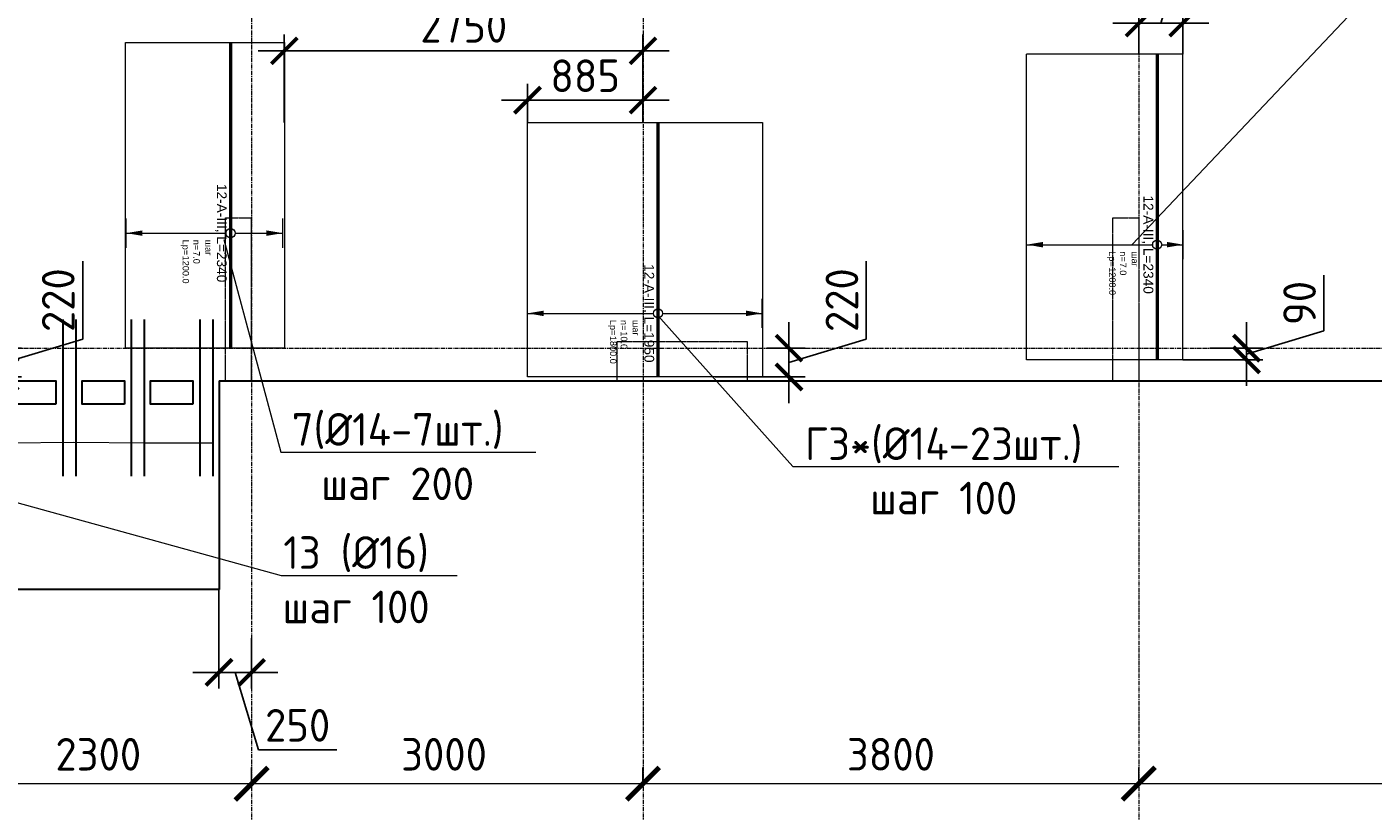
# Model space of a CAD drawing. Header units: millimetres. Extents: x -5898314 to 1055204, y -720802 to 1562611.
# Tile 329 of 362: x 138061 to 148379, y -48552 to -42542. Entities that reach past the tile are written whole.
import ezdxf
from ezdxf import colors
from ezdxf.entities.mleader import LeaderData, LeaderLine
from ezdxf.enums import TextEntityAlignment as Align
from ezdxf.math import Vec2, Vec3

# ---------------------------------------------------------------- set-up
doc = ezdxf.new("R2010")
doc.units = ezdxf.units.MM
doc.set_wipeout_variables(frame=1)
for name, pattern in [('01 Штриховая _4 мм_', [6, 3.5, -2.5]), ('______5', [1100, 800, -100, 100, -100]), ('DASHED', [7, 5, -2, 0]), ('GOST2.303 4', [7, 5, -2, 0]), ('осевая', [50.8, 31.75, -6.35, 6.35, -6.35])]:
    doc.linetypes.add(name, pattern=pattern)
for name, color, linetype, lineweight in [('907Сл Осевые', 1, 'Continuous', 0), ('RAZMER', 100, 'Continuous', 15), ('АрмСтер', 2, 'Continuous', 50), ('контур распр. стерхней', 2, 'GOST2.303 4', 20), ('Оси', 40, '______5', 18), ('Перекрытие ж_бетон', 1, 'Continuous', 30), ('подоснова', 151, 'Continuous', 5), ('РАЗМЕРЫ', 1, 'Continuous', 9)]:
    doc.layers.add(name, color=color, linetype=linetype, lineweight=lineweight)
doc.layers.add('АрмСтер_атрибуты', color=2, linetype='Continuous', lineweight=0, plot=False)
doc.layers.add('Колонна_ бетон', color=7, linetype='Continuous', lineweight=50, true_color=0xb4b496)
doc.styles.add('GOST-2.304_Type-B', font='GOST_Common.ttf')
doc.styles.get("Standard").update_dxf_attribs({"font": 'arial.ttf'})
doc.styles.add('Аннотативный', font='arial.ttf')
doc.dimstyles.new('СПДС', dxfattribs={"dimscale": 100, "dimtxt": 2.5, "dimasz": 2, "dimexe": 1.25, "dimexo": 0, "dimtad": 1, "dimdec": 0, "dimrnd": 5, "dimtxsty": 'GOST-2.304_Type-B', "dimblk": 'ARCHTICK', "dimcen": 2.5, "dimdle": 2, "dimclrd": 1, "dimclre": 1, "dimclrt": 1, "dimadec": 0, "dimazin": 2, "dimtfac": 0.75, "dimtdec": 0, "dimtmove": 1, "dimatfit": 3, "dimfxl": 1, "dimtfillclr": 256, "dimtolj": 1, "dimarcsym": 1})

# ---------------------------------------------------------------- blocks, each defined once
blk = doc.blocks.new('подложка стн 1-го этажа')
at = {"layer": 'Колонна_ бетон', "color": 252, "linetype": 'DASHED', "lineweight": 0, "ltscale": 0.5, "true_color": 0x939598, "transparency": 33554687}
for p, q in [((41644, 9462, -200), (41644, 10712, -200)), ((41644, 10712, -200), (41844, 10712, -200)), ((41644, 9462, -200), (41644, 10712, -200)), ((41644, 10712, -200), (41844, 10712, -200)), ((41844, 9462, -200), (41844, 10712, -200)), ((41844, 9462, -200), (41844, 10712, -200)), ((45644, 9762, -200), (44644, 9762, -200)), ((44644, 9762, -200), (44644, 9462, -200)), ((45644, 9762, -200), (44644, 9762, -200)), ((44644, 9762, -200), (44644, 9462, -200)), ((45644, 9462, -200), (45644, 9762, -200)), ((45644, 9462, -200), (45644, 9762, -200)), ((41644, 9462, -200), (41844, 9462, -200)), ((41644, 9462, -200), (41844, 9462, -200)), ((45644, 9462, -200), (44644, 9462, -200)), ((45644, 9462, -200), (44644, 9462, -200))]:
    blk.add_line(p, q, dxfattribs=at)
at = {"layer": 'Колонна_ бетон', "color": 252, "linetype": 'DASHED', "lineweight": 0, "ltscale": 0.5, "true_color": 0x939598, "transparency": 33554687, "elevation": -560}
blk.add_lwpolyline([(48444, 10712), (48644, 10712), (48644, 9462), (48444, 9462)], close=True, dxfattribs=at)
blk.add_lwpolyline([(48444, 10712), (48644, 10712), (48644, 9462), (48444, 9462)], close=True, dxfattribs=at)
blk = doc.blocks.new('_ArchTick')
at = {"color": 0, "linetype": 'ByBlock', "const_width": 0.15}
blk.add_lwpolyline([(-0.5, -0.5), (0.5, 0.5)], dxfattribs=at)
blk = doc.blocks.new('*D719')
at = {"layer": 'DEFPOINTS', "color": 0, "lineweight": 0, "transparency": 16777216}
for p in [(139533, -46854), (139783, -47226), (139783, -47489)]:
    blk.add_point(p, dxfattribs=at)
at = {"layer": 'РАЗМЕРЫ', "color": 1, "lineweight": -2, "transparency": 16777216}
for p, q in [((139533, -46854), (139533, -47614)), ((139783, -47226), (139783, -47614)), ((139333, -47489), (139983, -47489)), ((139658, -47489), (139836, -48082)), ((139836, -48082), (140436, -48082))]:
    blk.add_line(p, q, dxfattribs=at)
at = {"layer": 'РАЗМЕРЫ', "color": 1, "lineweight": -2, "transparency": 16777216, "xscale": 200, "yscale": 200, "zscale": 200, "rotation": 180}
blk.add_blockref('_ArchTick', (139533, -47489), dxfattribs=at)
at = {"layer": 'РАЗМЕРЫ', "color": 1, "lineweight": -2, "transparency": 16777216, "xscale": 200, "yscale": 200, "zscale": 200}
blk.add_blockref('_ArchTick', (139783, -47489), dxfattribs=at)
at = {"layer": 'РАЗМЕРЫ', "color": 1, "lineweight": 0, "transparency": 16777216, "insert": (140136, -47895), "char_height": 250, "attachment_point": 5, "style": 'GOST-2.304_Type-B'}
blk.add_mtext('\\A1;250', dxfattribs=at)
blk = doc.blocks.new('*D1456')
at = {"color": 1, "lineweight": -2, "transparency": 16777216}
for p, q in [((-54205, -346039), (-54205, -345914)), ((-51905, -346039), (-51905, -345914)), ((-54405, -346039), (-51705, -346039))]:
    blk.add_line(p, q, dxfattribs=at)
at = {"layer": 'DEFPOINTS', "color": 0, "lineweight": 0, "transparency": 16777216}
for p in [(-54205, -346039), (-51905, -346039), (-51905, -346039)]:
    blk.add_point(p, dxfattribs=at)
at = {"color": 1, "lineweight": -2, "transparency": 16777216, "xscale": 250, "yscale": 250, "zscale": 250, "rotation": 180}
blk.add_blockref('_ArchTick', (-54205, -346039), dxfattribs=at)
at = {"color": 1, "lineweight": -2, "transparency": 16777216, "xscale": 250, "yscale": 250, "zscale": 250}
blk.add_blockref('_ArchTick', (-51905, -346039), dxfattribs=at)
at = {"color": 1, "lineweight": 0, "transparency": 16777216, "insert": (-53080, -345814), "char_height": 250, "width": 83333.33, "attachment_point": 5, "style": 'GOST-2.304_Type-B'}
blk.add_mtext('\\A1;2300', dxfattribs=at)
blk = doc.blocks.new('*D1457')
at = {"color": 1, "lineweight": -2, "transparency": 16777216}
for p, q in [((-51905, -346039), (-51905, -345914)), ((-48905, -346039), (-48905, -345914)), ((-52105, -346039), (-48705, -346039))]:
    blk.add_line(p, q, dxfattribs=at)
at = {"layer": 'DEFPOINTS', "color": 0, "lineweight": 0, "transparency": 16777216}
for p in [(-51905, -346039), (-48905, -346039), (-48905, -346039)]:
    blk.add_point(p, dxfattribs=at)
at = {"color": 1, "lineweight": -2, "transparency": 16777216, "xscale": 250, "yscale": 250, "zscale": 250, "rotation": 180}
blk.add_blockref('_ArchTick', (-51905, -346039), dxfattribs=at)
at = {"color": 1, "lineweight": -2, "transparency": 16777216, "xscale": 250, "yscale": 250, "zscale": 250}
blk.add_blockref('_ArchTick', (-48905, -346039), dxfattribs=at)
at = {"color": 1, "lineweight": 0, "transparency": 16777216, "insert": (-50430, -345814), "char_height": 250, "width": 83333.33, "attachment_point": 5, "style": 'GOST-2.304_Type-B'}
blk.add_mtext('\\A1;3000', dxfattribs=at)
blk = doc.blocks.new('*D1458')
at = {"color": 1, "lineweight": -2, "transparency": 16777216}
for p, q in [((-48904.71808, -346038.91005), (-48904.71808, -345913.91005)), ((-45104.71808, -346038.91005), (-45104.71808, -345913.91005)), ((-49104.71808, -346038.91005), (-44904.71808, -346038.91005))]:
    blk.add_line(p, q, dxfattribs=at)
at = {"layer": 'DEFPOINTS', "color": 0, "lineweight": 0, "transparency": 16777216}
for p in [(-48904.71808, -346038.91005), (-45104.71808, -346038.91005), (-45104.71808, -346038.91005)]:
    blk.add_point(p, dxfattribs=at)
at = {"color": 1, "lineweight": -2, "transparency": 16777216, "xscale": 250, "yscale": 250, "zscale": 250, "rotation": 180}
blk.add_blockref('_ArchTick', (-48904.71808, -346038.91005), dxfattribs=at)
at = {"color": 1, "lineweight": -2, "transparency": 16777216, "xscale": 250, "yscale": 250, "zscale": 250}
blk.add_blockref('_ArchTick', (-45104.71808, -346038.91005), dxfattribs=at)
at = {"color": 1, "lineweight": 0, "transparency": 16777216, "insert": (-47004.71808, -345813.91005), "char_height": 250, "width": 83333.3333333, "attachment_point": 5, "style": 'GOST-2.304_Type-B'}
blk.add_mtext('\\A1;3800', dxfattribs=at)
blk = doc.blocks.new('*D1459')
at = {"color": 1, "lineweight": -2, "transparency": 16777216}
for p, q in [((-45105, -346039), (-45105, -345914)), ((-38905, -346039), (-38905, -345914)), ((-45305, -346039), (-38705, -346039))]:
    blk.add_line(p, q, dxfattribs=at)
at = {"layer": 'DEFPOINTS', "color": 0, "lineweight": 0, "transparency": 16777216}
for p in [(-45105, -346039), (-38905, -346039), (-38905, -346039)]:
    blk.add_point(p, dxfattribs=at)
at = {"color": 1, "lineweight": -2, "transparency": 16777216, "xscale": 250, "yscale": 250, "zscale": 250, "rotation": 180}
blk.add_blockref('_ArchTick', (-45105, -346039), dxfattribs=at)
at = {"color": 1, "lineweight": -2, "transparency": 16777216, "xscale": 250, "yscale": 250, "zscale": 250}
blk.add_blockref('_ArchTick', (-38905, -346039), dxfattribs=at)
at = {"color": 1, "lineweight": 0, "transparency": 16777216, "insert": (-42030, -345814), "char_height": 250, "width": 83333.33, "attachment_point": 5, "style": 'GOST-2.304_Type-B'}
blk.add_mtext('\\A1;6200', dxfattribs=at)
blk = doc.blocks.new('_None')
blk = doc.blocks.new('*U1014')
at = {"layer": 'РАЗМЕРЫ'}
for p, q in [((112, 800), (-112, 800)), ((112, -1000), (-112, -1000))]:
    blk.add_line(p, q, dxfattribs=at)
at = {"layer": 'РАЗМЕРЫ', "ltscale": 15}
blk.add_line((0, -1000), (0, 800), dxfattribs=at)
at = {"layer": 'РАЗМЕРЫ'}
for points in [[(0, 800), (21, 675), (-21, 675)], [(0, -1000), (21, -875), (-21, -875)]]:
    blk.add_solid(points, dxfattribs=at)
at = {"layer": 'АрмСтер_атрибуты', "color": 215, "ltscale": 15, "style": 'Аннотативный'}
for s, p in [('шаг', (51, -194)), ('n=', (51, -285)), ('Lр=', (50, -368))]:
    blk.add_text(s, height=50, dxfattribs=at).set_placement(p)
at = {"layer": 'АрмСтер_атрибуты', "style": 'Аннотативный', "flags": 8}
blk.add_attdef('ПОЗ', (110, 30), '', height=75, dxfattribs=at)
at = {"layer": 'АрмСтер_атрибуты', "color": 215, "style": 'Аннотативный'}
for tag, p, flags in [('ШАГ', (191, -194), 10), ('КОЛ', (138, -285), 8), ('ШИРИНА', (173, -368), 8)]:
    blk.add_attdef(tag, p, '', height=50, dxfattribs=dict(at, flags=flags))
at = {"layer": 'АрмСтер_атрибуты', "flags": 9}
for tag, p in [('МАССА', (-1034, -410)), ('ОБОЗНАЧЕНИЕ', (-1034, -524))]:
    blk.add_attdef(tag, p, '', height=75, dxfattribs=at)
at = {"linetype": 'Continuous', "lineweight": 0}
blk.add_wipeout([(35, 0), (28, 21), (11, 33), (-11, 33), (-28, 21), (-35, 0), (-28, -21), (-11, -33), (11, -33), (28, -21)], dxfattribs=at)
at = {"color": 0, "linetype": 'ByBlock', "lineweight": -2, "ltscale": 100}
blk.add_line((-1463, 0), (487, 0), dxfattribs=at)
at = {"layer": 'РАЗМЕРЫ'}
blk.add_circle((0, 0), 35, dxfattribs=at)
at = {"layer": 'АрмСтер_атрибуты', "style": 'Аннотативный', "flags": 8}
blk.add_attdef('НАИМЕНОВАНИЕ', text='', height=75, dxfattribs=at).set_placement((0, -29), align=Align.TOP_CENTER)
blk = doc.blocks.new('*U1035')
at = {"layer": 'РАЗМЕРЫ'}
for p, q in [((112, 200), (-112, 200)), ((112, -1000), (-112, -1000))]:
    blk.add_line(p, q, dxfattribs=at)
at = {"layer": 'РАЗМЕРЫ', "ltscale": 15}
blk.add_line((0, -1000), (0, 200), dxfattribs=at)
at = {"layer": 'РАЗМЕРЫ'}
for points in [[(0, 200), (21, 75), (-21, 75)], [(0, -1000), (21, -875), (-21, -875)]]:
    blk.add_solid(points, dxfattribs=at)
at = {"layer": 'АрмСтер_атрибуты', "color": 215, "ltscale": 15, "style": 'Аннотативный'}
for s, p in [('шаг', (51, -194)), ('n=', (51, -285)), ('Lр=', (50, -368))]:
    blk.add_text(s, height=50, dxfattribs=at).set_placement(p)
at = {"layer": 'АрмСтер_атрибуты', "style": 'Аннотативный', "flags": 8}
blk.add_attdef('ПОЗ', (110, 30), '', height=75, dxfattribs=at)
at = {"layer": 'АрмСтер_атрибуты', "color": 215, "style": 'Аннотативный'}
for tag, p, flags in [('ШАГ', (191, -194), 10), ('КОЛ', (138, -285), 8), ('ШИРИНА', (173, -368), 8)]:
    blk.add_attdef(tag, p, '', height=50, dxfattribs=dict(at, flags=flags))
at = {"layer": 'АрмСтер_атрибуты', "flags": 9}
for tag, p in [('МАССА', (-1034, -410)), ('ОБОЗНАЧЕНИЕ', (-1034, -524))]:
    blk.add_attdef(tag, p, '', height=75, dxfattribs=at)
at = {"linetype": 'Continuous', "lineweight": 0}
blk.add_wipeout([(35, 0), (28, 21), (11, 33), (-11, 33), (-28, 21), (-35, 0), (-28, -21), (-11, -33), (11, -33), (28, -21)], dxfattribs=at)
at = {"color": 0, "linetype": 'ByBlock', "lineweight": -2, "ltscale": 100}
blk.add_line((-1463, 0), (877, 0), dxfattribs=at)
at = {"layer": 'РАЗМЕРЫ'}
blk.add_circle((0, 0), 35, dxfattribs=at)
at = {"layer": 'АрмСтер_атрибуты', "style": 'Аннотативный', "flags": 8}
blk.add_attdef('НАИМЕНОВАНИЕ', text='', height=75, dxfattribs=at).set_placement((0, -29), align=Align.TOP_CENTER)
blk = doc.blocks.new('*U1050')
at = {"layer": 'РАЗМЕРЫ'}
for p, q in [((112, 400), (-112, 400)), ((112, -800), (-112, -800))]:
    blk.add_line(p, q, dxfattribs=at)
at = {"layer": 'РАЗМЕРЫ', "ltscale": 15}
blk.add_line((0, -800), (0, 400), dxfattribs=at)
at = {"layer": 'РАЗМЕРЫ'}
for points in [[(0, 400), (21, 275), (-21, 275)], [(0, -800), (21, -675), (-21, -675)]]:
    blk.add_solid(points, dxfattribs=at)
at = {"layer": 'АрмСтер_атрибуты', "color": 215, "ltscale": 15, "style": 'Аннотативный'}
for s, p in [('шаг', (51, -194)), ('n=', (51, -285)), ('Lр=', (50, -368))]:
    blk.add_text(s, height=50, dxfattribs=at).set_placement(p)
at = {"layer": 'АрмСтер_атрибуты', "style": 'Аннотативный', "flags": 8}
blk.add_attdef('ПОЗ', (110, 30), '', height=75, dxfattribs=at)
at = {"layer": 'АрмСтер_атрибуты', "color": 215, "style": 'Аннотативный'}
for tag, p, flags in [('ШАГ', (191, -194), 10), ('КОЛ', (138, -285), 8), ('ШИРИНА', (173, -368), 8)]:
    blk.add_attdef(tag, p, '', height=50, dxfattribs=dict(at, flags=flags))
at = {"layer": 'АрмСтер_атрибуты', "flags": 9}
for tag, p in [('МАССА', (-1034, -410)), ('ОБОЗНАЧЕНИЕ', (-1034, -524))]:
    blk.add_attdef(tag, p, '', height=75, dxfattribs=at)
at = {"linetype": 'Continuous', "lineweight": 0}
blk.add_wipeout([(35, 0), (28, 21), (11, 33), (-11, 33), (-28, 21), (-35, 0), (-28, -21), (-11, -33), (11, -33), (28, -21)], dxfattribs=at)
at = {"color": 0, "linetype": 'ByBlock', "lineweight": -2, "ltscale": 100}
blk.add_line((-1463, 0), (877, 0), dxfattribs=at)
at = {"layer": 'РАЗМЕРЫ'}
blk.add_circle((0, 0), 35, dxfattribs=at)
at = {"layer": 'АрмСтер_атрибуты', "style": 'Аннотативный', "flags": 8}
blk.add_attdef('НАИМЕНОВАНИЕ', text='', height=75, dxfattribs=at).set_placement((0, -29), align=Align.TOP_CENTER)
blk = doc.blocks.new('*D1068')
at = {"layer": '907Сл Осевые', "color": 1, "lineweight": -2, "transparency": 16777216}
for p, q in [((138489, -44936), (138489, -44336)), ((137895, -44804), (137895, -45424)), ((137895, -45114), (138489, -44936)), ((137748, -45004), (138020, -45004)), ((137748, -45224), (138020, -45224))]:
    blk.add_line(p, q, dxfattribs=at)
at = {"layer": 'DEFPOINTS', "color": 0, "lineweight": 0, "transparency": 16777216}
for p in [(137748, -45004), (137748, -45224), (137895, -45224)]:
    blk.add_point(p, dxfattribs=at)
at = {"layer": '907Сл Осевые', "color": 1, "lineweight": -2, "transparency": 16777216, "xscale": 200, "yscale": 200, "zscale": 200}
for p, rotation in [((137895, -45004), 90), ((137895, -45224), 270)]:
    blk.add_blockref('_ArchTick', p, dxfattribs=dict(at, rotation=rotation))
at = {"layer": '907Сл Осевые', "color": 1, "lineweight": 0, "transparency": 16777216, "insert": (138301, -44636), "char_height": 250, "attachment_point": 5, "rotation": 90, "style": 'GOST-2.304_Type-B'}
blk.add_mtext('\\A1;220', dxfattribs=at)
blk = doc.blocks.new('*D1124')
at = {"layer": '907Сл Осевые', "color": 1, "lineweight": -2, "transparency": 16777216}
for p, q in [((141898, -43275), (141898, -42978)), ((142783, -43275), (142783, -42978)), ((142983, -43103), (141698, -43103))]:
    blk.add_line(p, q, dxfattribs=at)
at = {"layer": 'DEFPOINTS', "color": 0, "lineweight": 0, "transparency": 16777216}
for p in [(141898, -43103), (141898, -43275), (142783, -43275)]:
    blk.add_point(p, dxfattribs=at)
at = {"layer": '907Сл Осевые', "color": 1, "lineweight": -2, "transparency": 16777216, "xscale": 200, "yscale": 200, "zscale": 200, "rotation": 180}
blk.add_blockref('_ArchTick', (141898, -43103), dxfattribs=at)
at = {"layer": '907Сл Осевые', "color": 1, "lineweight": -2, "transparency": 16777216, "xscale": 200, "yscale": 200, "zscale": 200}
blk.add_blockref('_ArchTick', (142783, -43103), dxfattribs=at)
at = {"layer": '907Сл Осевые', "color": 1, "lineweight": 0, "transparency": 16777216, "insert": (142340, -42916), "char_height": 250, "attachment_point": 5, "style": 'GOST-2.304_Type-B'}
blk.add_mtext('\\A1;885', dxfattribs=at)
blk = doc.blocks.new('*D1125')
at = {"layer": '907Сл Осевые', "color": 1, "lineweight": -2, "transparency": 16777216}
for p, q in [((140034, -43275), (140034, -42600)), ((142783, -43275), (142783, -42600)), ((142983, -42725), (139834, -42725))]:
    blk.add_line(p, q, dxfattribs=at)
at = {"layer": 'DEFPOINTS', "color": 0, "lineweight": 0, "transparency": 16777216}
for p in [(140034, -42725), (140034, -43275, 360), (142783, -43275)]:
    blk.add_point(p, dxfattribs=at)
at = {"layer": '907Сл Осевые', "color": 1, "lineweight": -2, "transparency": 16777216, "xscale": 200, "yscale": 200, "zscale": 200, "rotation": 180}
blk.add_blockref('_ArchTick', (140034, -42725), dxfattribs=at)
at = {"layer": '907Сл Осевые', "color": 1, "lineweight": -2, "transparency": 16777216, "xscale": 200, "yscale": 200, "zscale": 200}
blk.add_blockref('_ArchTick', (142783, -42725), dxfattribs=at)
at = {"layer": '907Сл Осевые', "color": 1, "lineweight": 0, "transparency": 16777216, "insert": (141409, -42537), "char_height": 250, "attachment_point": 5, "style": 'GOST-2.304_Type-B'}
blk.add_mtext('\\A1;2750', dxfattribs=at)
blk = doc.blocks.new('*D1126')
at = {"layer": '907Сл Осевые', "color": 1, "lineweight": -2, "transparency": 16777216}
for p, q in [((144495, -44936), (144495, -44336)), ((143902, -44804), (143902, -45425)), ((143902, -45115), (144495, -44936)), ((143732, -45004), (144027, -45004)), ((143337, -45225), (144027, -45225))]:
    blk.add_line(p, q, dxfattribs=at)
at = {"layer": 'DEFPOINTS', "color": 0, "lineweight": 0, "transparency": 16777216}
for p in [(143732, -45004), (143337, -45225), (143902, -45225)]:
    blk.add_point(p, dxfattribs=at)
at = {"layer": '907Сл Осевые', "color": 1, "lineweight": -2, "transparency": 16777216, "xscale": 200, "yscale": 200, "zscale": 200}
for p, rotation in [((143902, -45004), 90), ((143902, -45225), 270)]:
    blk.add_blockref('_ArchTick', p, dxfattribs=dict(at, rotation=rotation))
at = {"layer": '907Сл Осевые', "color": 1, "lineweight": 0, "transparency": 16777216, "insert": (144308, -44636), "char_height": 250, "attachment_point": 5, "rotation": 90, "style": 'GOST-2.304_Type-B'}
blk.add_mtext('\\A1;220', dxfattribs=at)
blk = doc.blocks.new('*D1127')
at = {"layer": '907Сл Осевые', "color": 1, "lineweight": -2, "transparency": 16777216}
for p, q in [((148003, -44870), (148003, -44445)), ((147409, -45004), (147409, -44804)), ((147409, -45049), (148003, -44870)), ((147128, -45004), (147534, -45004)), ((147409, -45004), (147409, -45093)), ((147409, -45004), (147409, -45093)), ((146920, -45093), (147534, -45093)), ((147409, -45093), (147409, -45293))]:
    blk.add_line(p, q, dxfattribs=at)
at = {"layer": 'DEFPOINTS', "color": 0, "lineweight": 0, "transparency": 16777216}
for p in [(147128, -45004), (146920, -45093), (147409, -45093)]:
    blk.add_point(p, dxfattribs=at)
at = {"layer": '907Сл Осевые', "color": 1, "lineweight": -2, "transparency": 16777216, "xscale": 200, "yscale": 200, "zscale": 200}
for p, rotation in [((147409, -45004), 270), ((147409, -45093), 90)]:
    blk.add_blockref('_ArchTick', p, dxfattribs=dict(at, rotation=rotation))
at = {"layer": '907Сл Осевые', "color": 1, "lineweight": 0, "transparency": 16777216, "insert": (147816, -44658), "char_height": 250, "attachment_point": 5, "rotation": 90, "style": 'GOST-2.304_Type-B'}
blk.add_mtext('\\A1;90', dxfattribs=at)
blk = doc.blocks.new('*D1151')
at = {"layer": '907Сл Осевые', "color": 1, "lineweight": -2, "transparency": 16777216}
for p, q in [((146752, -42513), (146855, -42169)), ((146855, -42169), (147455, -42169)), ((146585, -42751), (146585, -42388)), ((146920, -42751), (146920, -42388)), ((146385, -42513), (147120, -42513))]:
    blk.add_line(p, q, dxfattribs=at)
at = {"layer": 'DEFPOINTS', "color": 0, "lineweight": 0, "transparency": 16777216}
for p in [(146920, -42513), (146585, -42751), (146920, -42751)]:
    blk.add_point(p, dxfattribs=at)
at = {"layer": '907Сл Осевые', "color": 1, "lineweight": -2, "transparency": 16777216, "xscale": 200, "yscale": 200, "zscale": 200, "rotation": 180}
blk.add_blockref('_ArchTick', (146585, -42513), dxfattribs=at)
at = {"layer": '907Сл Осевые', "color": 1, "lineweight": -2, "transparency": 16777216, "xscale": 200, "yscale": 200, "zscale": 200}
blk.add_blockref('_ArchTick', (146920, -42513), dxfattribs=at)
at = {"layer": '907Сл Осевые', "color": 1, "lineweight": 0, "transparency": 16777216, "insert": (147155, -41982), "char_height": 250, "attachment_point": 5, "style": 'GOST-2.304_Type-B'}
blk.add_mtext('\\A1;335', dxfattribs=at)
blk = doc.blocks.new('оси блок 2')
at = {"layer": 'Оси', "color": 16, "linetype": 'осевая', "lineweight": 0, "transparency": 33554687}
for p, q in [((-51904.7, -322543), (-51904.7, -347914.1)), ((-48904.7, -322543), (-48904.7, -347914.1)), ((-45104.7, -322543), (-45104.7, -347914.1)), ((-89822.3, -342701.3), (-37238.5, -342701.3))]:
    blk.add_line(p, q, dxfattribs=at)
at = {"lineweight": 0}
for base, p1, p2, picture, middle in [((-51904.7, -346038.9), (-54204.7, -346038.9), (-51904.7, -346038.9), '*D1456', (-53079.9, -346038.9)), ((-48904.7, -346038.9), (-51904.7, -346038.9), (-48904.7, -346038.9), '*D1457', (-50429.9, -346038.9)), ((-45104.7, -346038.9), (-48904.7, -346038.9), (-45104.7, -346038.9), '*D1458', (-47004.7, -346038.9)), ((-38904.7, -346038.9), (-45104.7, -346038.9), (-38904.7, -346038.9), '*D1459', (-42029.9, -346038.9))]:
    dim = blk.add_linear_dim(base=base, p1=p1, p2=p2, dimstyle='СПДС', override={"dimgap": 1}, dxfattribs=at)
    dim.commit()
    dim.dimension.update_dxf_attribs({"geometry": picture, "text_midpoint": middle, "dimtype": 160})

msp = doc.modelspace()

# ---------------------------------------------------------------- linework, layer by layer
at = {"layer": 'RAZMER', "lineweight": 30}
for points, elevation in [([(138335.86, -44784.12), (138335.82, -45984.12)], -0.02), ([(138435.86, -44784.12), (138435.82, -45984.12)], -0.02), ([(139385.83, -44784.12), (139385.79, -45984.12)], -0.07), ([(139485.83, -44784.12), (139485.79, -45984.12)], -0.07)]:
    msp.add_lwpolyline(points, dxfattribs=dict(at, elevation=elevation))
for points in [[(138860.85, -44784.12), (138860.8, -45984.12)], [(138960.85, -44784.12), (138960.8, -45984.12)]]:
    msp.add_lwpolyline(points, dxfattribs=at)
at = {"layer": 'контур распр. стерхней', "linetype": '01 Штриховая _4 мм_', "elevation": 360}
msp.add_lwpolyline([(138817.05, -45004.38), (138817.05, -42659.82), (140034.49, -42659.83), (140034.49, -45004.39)], close=True, dxfattribs=at)
at = {"layer": 'контур распр. стерхней', "linetype": '01 Штриховая _4 мм_'}
for points in [[(145723.87, -45092.76), (145723.87, -42748.2), (146919.79, -42748.21), (146919.79, -45092.76)], [(141897.78, -45224.76), (141897.78, -43274.76), (143700.19, -43274.77), (143700.19, -45224.77)]]:
    msp.add_lwpolyline(points, close=True, dxfattribs=at)
at = {"layer": 'Перекрытие ж_бетон'}
for p, q in [((139533.35, -45254.44), (139533.35, -46854.44)), ((139533.35, -46854.44), (136183.35, -46854.44))]:
    msp.add_line(p, q, dxfattribs=at)
for points, elevation in [([(138283.39, -45434.4), (137958.39, -45434.4), (137958.39, -45254.4), (138283.39, -45254.4)], -0.04), ([(138808.38, -45434.4), (138483.38, -45434.4), (138483.38, -45254.4), (138808.38, -45254.4)], -0.02)]:
    msp.add_lwpolyline(points, close=True, dxfattribs=dict(at, elevation=elevation))
msp.add_lwpolyline([(139333.37, -45434.4), (139008.37, -45434.4), (139008.37, -45254.4), (139333.37, -45254.4)], close=True, dxfattribs=at)
msp.add_lwpolyline([(139533.35, -45254.44), (139683.35, -45254.44), (139683.35, -45254.44), (143032.89, -45254.44), (143032.89, -45254.44), (149983.35, -45254.44)], dxfattribs=at)

# ---------------------------------------------------------------- block references
msp.add_blockref('подложка стн 1-го этажа', (97939.43, -54716.23, 560), dxfattribs=at)
at = {"layer": 'подоснова', "color": 2, "ltscale": 0.3}
msp.add_blockref('оси блок 2', (191688.07, 297696.88), dxfattribs=at)

# ---------------------------------------------------------------- dimensions: what is measured, and where the dimension line sits
at = {"layer": '907Сл Осевые', "lineweight": 0}
dim = msp.add_linear_dim(base=(137894.99, -45224.38), p1=(137747.78, -45004.38), p2=(137747.78, -45224.38), angle=90, dimstyle='СПДС', override={"dimtxt": 2.5}, dxfattribs=at)
dim.commit()
dim.dimension.update_dxf_attribs({"geometry": '*D1068', "text_midpoint": (138301.24, -44873.76)})
at = {"layer": 'РАЗМЕРЫ', "color": 1, "lineweight": 0}
dim = msp.add_linear_dim(base=(139783.35, -47488.53), p1=(139533.35, -46854.44), p2=(139783.35, -47225.72), dimstyle='СПДС', override={"dimtxt": 2.5, "dimrnd": 5}, dxfattribs=at)
dim.commit()
dim.dimension.update_dxf_attribs({"geometry": '*D719', "text_midpoint": (139898.98, -47894.78)})

# ---------------------------------------------------------------- leaders
at = {"layer": 'подоснова', "color": 6, "lineweight": 0, "ltscale": 0.3}
ml = msp.add_multileader_mtext('Standard', dxfattribs=at)
ml.set_content('9(%%C14-9шт.)\\Pшаг 200', color=6, style='GOST-2.304_Type-B')
ml.set_leader_properties(color=256, linetype='ByLayer', lineweight=15)
ml.set_arrow_properties(name='NONE')
ml.build(insert=Vec2(0, 0))
ml.multileader.update_dxf_attribs({"text_left_attachment_type": 6, "text_right_attachment_type": 6, "dogleg_length": 0.1, "arrow_head_size": 18})
ctx = ml.context
ctx.base_point, ctx.char_height, ctx.arrow_head_size, ctx.landing_gap_size, ctx.plane_origin = Vec3(144458.35, -42053.47, 180), 250, 18, 20, Vec3(137725.92, -35865.28, 180)
ctx.left_attachment, ctx.right_attachment, ctx.text_align_type = 6, 6, 1
notes = []
notes.append((ctx, [(1, (1, 1, 0), (146248.45, -42053.47, 180), (-1, 0), 0.1, [(0, [(146123.44, -39787.35, 180)], 0, [])])]))
ctx.mtext.insert, ctx.mtext.alignment, ctx.mtext.flow_direction = Vec3(145353.35, -41753.47, 180), 2, 5
at = {"layer": 'подоснова', "color": 5, "lineweight": 0, "ltscale": 0.3}
ml = msp.add_multileader_mtext('Standard', dxfattribs=at)
ml.set_content('10 (%%C16-9шт.)\\Pшаг 200', color=5, style='GOST-2.304_Type-B')
ml.set_leader_properties(color=256, linetype='ByLayer', lineweight=15)
ml.set_arrow_properties(name='NONE')
ml.build(insert=Vec2(0, 0))
ml.multileader.update_dxf_attribs({"text_left_attachment_type": 6, "text_right_attachment_type": 6, "dogleg_length": 0.1, "arrow_head_size": 18})
ctx = ml.context
ctx.base_point, ctx.char_height, ctx.arrow_head_size, ctx.landing_gap_size, ctx.plane_origin = Vec3(136162.64, -41878.73), 250, 18, 20, Vec3(131687.62, -42030.43)
ctx.left_attachment, ctx.right_attachment, ctx.text_align_type = 6, 6, 1
notes.append((ctx, [(0, (1, 1, 0), (136162.54, -41878.73), (1, 0), 0.1, [(0, [(136997.82, -44801.64)], 0, [])])]))
ctx.mtext.insert, ctx.mtext.alignment, ctx.mtext.flow_direction = Vec3(137150.45, -41578.73), 2, 5
at = {"layer": 'подоснова', "color": 6, "lineweight": 0, "ltscale": 0.3}
ml = msp.add_multileader_mtext('Standard', dxfattribs=at)
ml.set_content('7(%%C14-7шт.)\\Pшаг 200', color=6, style='GOST-2.304_Type-B')
ml.set_leader_properties(color=256, linetype='ByLayer', lineweight=15)
ml.set_arrow_properties(name='NONE')
ml.build(insert=Vec2(0, 0))
ml.multileader.update_dxf_attribs({"text_left_attachment_type": 6, "text_right_attachment_type": 6, "dogleg_length": 0.1, "arrow_head_size": 18})
ctx = ml.context
ctx.base_point, ctx.char_height, ctx.arrow_head_size, ctx.landing_gap_size, ctx.plane_origin = Vec3(148454.49, -42180.21, 180), 250, 18, 20, Vec3(138129.55, -38916.66, 180)
ctx.left_attachment, ctx.right_attachment, ctx.text_align_type = 6, 6, 1
notes.append((ctx, [(0, (1, 1, 0), (148454.39, -42180.21, 180), (1, 0), 0.1, [(0, [(146533.68, -44210.09, 180)], 0, [])])]))
ctx.mtext.insert, ctx.mtext.alignment, ctx.mtext.flow_direction = Vec3(149348.92, -41880.21, 180), 2, 5
ml = msp.add_multileader_mtext('Standard', dxfattribs=at)
ml.set_content('7(%%C14-7шт.)\\Pшаг 200', color=6, style='GOST-2.304_Type-B')
ml.set_leader_properties(color=256, linetype='ByLayer', lineweight=15)
ml.set_arrow_properties(name='NONE')
ml.build(insert=Vec2(0, 0))
ml.multileader.update_dxf_attribs({"text_left_attachment_type": 6, "text_right_attachment_type": 6, "dogleg_length": 0.1, "arrow_head_size": 18})
ctx = ml.context
ctx.base_point, ctx.char_height, ctx.arrow_head_size, ctx.landing_gap_size, ctx.plane_origin = Vec3(140008.15, -45801.68, 180), 250, 18, 20, Vec3(131311.86, -38871.22, 180)
ctx.left_attachment, ctx.right_attachment, ctx.text_align_type = 6, 6, 1
notes.append((ctx, [(0, (1, 1, 0), (140008.05, -45801.68, 180), (1, 0), 0.1, [(0, [(139571.2, -44170.5, 180)], 0, [])])]))
ctx.mtext.insert, ctx.mtext.alignment, ctx.mtext.flow_direction = Vec3(140902.58, -45501.68, 180), 2, 5
at = {"layer": 'подоснова', "color": 2, "lineweight": 0, "ltscale": 0.3}
ml = msp.add_multileader_mtext('Standard', dxfattribs=at)
ml.set_content('Г3*(%%C14-23шт.)\\Pшаг 100', color=2, style='GOST-2.304_Type-B')
ml.set_leader_properties(color=256, linetype='ByLayer', lineweight=15)
ml.set_arrow_properties(name='NONE')
ml.build(insert=Vec2(0, 0))
ml.multileader.update_dxf_attribs({"text_left_attachment_type": 6, "text_right_attachment_type": 6, "dogleg_length": 0.1, "arrow_head_size": 18})
ctx = ml.context
ctx.base_point, ctx.char_height, ctx.arrow_head_size, ctx.landing_gap_size, ctx.plane_origin = Vec3(143932.31, -45911.18, 180), 250, 18, 20, Vec3(134650.62, -40662.84, 180)
ctx.left_attachment, ctx.right_attachment, ctx.text_align_type = 6, 6, 1
notes.append((ctx, [(0, (1, 1, 0), (143932.21, -45911.18, 180), (1, 0), 0.1, [(0, [(142897.78, -44752.42, 180)], 0, [])])]))
ctx.mtext.insert, ctx.mtext.alignment, ctx.mtext.flow_direction = Vec3(145087.92, -45611.18, 180), 2, 5
ml = msp.add_multileader_mtext('Standard', dxfattribs=at)
ml.set_content('13 (%%C16)\\Pшаг 100', color=2, style='GOST-2.304_Type-B')
ml.set_leader_properties(color=256, linetype='ByLayer', lineweight=15)
ml.set_arrow_properties(name='NONE')
ml.build(insert=Vec2(0, 0))
ml.multileader.update_dxf_attribs({"text_left_attachment_type": 6, "text_right_attachment_type": 6, "dogleg_length": 0.1, "arrow_head_size": 18})
ctx = ml.context
ctx.base_point, ctx.char_height, ctx.arrow_head_size, ctx.landing_gap_size, ctx.plane_origin = Vec3(140008.6, -46745.79, 719.84), 250, 18, 20, Vec3(136506.23, -45025.91, 719.84)
ctx.left_attachment, ctx.right_attachment, ctx.text_align_type = 6, 6, 1
notes.append((ctx, [(0, (1, 1, 0), (140008.5, -46745.79, 719.84), (1, 0), 0.1, [(6, [(139485.83, -45733.11, 719.84), (138960.85, -45733.11, 719.84), (138421.57, -45727.51, 719.84), (137910.97, -45733.11, 719.84), (137371.51, -45727.51, 719.84), (136860.9, -45733.11, 719.84), (136343.65, -45733.11, 719.84)], 0, [])])]))
ctx.mtext.insert, ctx.mtext.alignment, ctx.mtext.flow_direction = Vec3(140583.91, -46445.79, 719.84), 2, 5
for ctx, leaders in notes:
    for number, flags, end, landing, length, lines in leaders:
        leader = LeaderData()
        leader.index, (leader.has_last_leader_line, leader.has_dogleg_vector, leader.attachment_direction) = number, flags
        leader.last_leader_point, leader.dogleg_vector, leader.dogleg_length = Vec3(end), Vec3(landing), length
        for number, points, colour, breaks in lines:
            line = LeaderLine()
            line.index, line.vertices, line.color, line.breaks = number, Vec3.list(points), colors.encode_raw_color(colour), breaks
            leader.lines.append(line)
        ctx.leaders.append(leader)

# ---------------------------------------------------------------- next in the draw order: block references
at = {"layer": 'АрмСтер', "ltscale": 15}
ref = msp.add_blockref('*U1050', (139621.62, -44122.33, 360), dxfattribs=dict(at, rotation=270))
ref.add_attrib('НАИМЕНОВАНИЕ', '12-A-III, L=2340', dxfattribs={"layer": 'АрмСтер_атрибуты', "height": 75, "rotation": 270, "style": 'Аннотативный', "flags": 8}).set_placement((139592.28, -44122.33, 360), align=Align.TOP_CENTER)
ref.add_attrib('КОЛ', '7.0', (139336.5, -44260.38, 360), dxfattribs={"layer": 'АрмСтер_атрибуты', "color": 215, "height": 50, "rotation": 270, "style": 'Аннотативный', "flags": 8})
ref.add_attrib('ШИРИНА', '1200.0', (139253.82, -44295.22, 360), dxfattribs={"layer": 'АрмСтер_атрибуты', "color": 215, "height": 50, "rotation": 270, "style": 'Аннотативный', "flags": 8})
ref = msp.add_blockref('*U1035', (146723.87, -44210.71), dxfattribs=dict(at, rotation=270))
ref.add_attrib('НАИМЕНОВАНИЕ', '12-A-III, L=2340', dxfattribs={"layer": 'АрмСтер_атрибуты', "height": 75, "rotation": 270, "style": 'Аннотативный', "flags": 8}).set_placement((146694.53, -44210.71), align=Align.TOP_CENTER)
ref.add_attrib('КОЛ', '7.0', (146438.75, -44348.76), dxfattribs={"layer": 'АрмСтер_атрибуты', "color": 215, "height": 50, "rotation": 270, "style": 'Аннотативный', "flags": 8})
ref.add_attrib('ШИРИНА', '1200.0', (146356.07, -44383.59), dxfattribs={"layer": 'АрмСтер_атрибуты', "color": 215, "height": 50, "rotation": 270, "style": 'Аннотативный', "flags": 8})
ref = msp.add_blockref('*U1014', (142897.78, -44737.27), dxfattribs=dict(at, rotation=270))
ref.add_attrib('НАИМЕНОВАНИЕ', '12-A-III, L=1950', dxfattribs={"layer": 'АрмСтер_атрибуты', "height": 75, "rotation": 270, "style": 'Аннотативный', "flags": 8}).set_placement((142868.44, -44737.27), align=Align.TOP_CENTER)
ref.add_attrib('КОЛ', '10.0', (142612.66, -44875.32), dxfattribs={"layer": 'АрмСтер_атрибуты', "color": 215, "height": 50, "rotation": 270, "style": 'Аннотативный', "flags": 8})
ref.add_attrib('ШИРИНА', '1800.0', (142529.98, -44910.15), dxfattribs={"layer": 'АрмСтер_атрибуты', "color": 215, "height": 50, "rotation": 270, "style": 'Аннотативный', "flags": 8})

# ---------------------------------------------------------------- next in the draw order: dimensions: what is measured, and where the dimension line sits
at = {"layer": '907Сл Осевые', "lineweight": 0}
for base, p1, p2, picture, middle in [((146919.79, -42512.89), (146584.63, -42751.48), (146919.79, -42751.48), '*D1151', (146917.84, -41981.64)), ((140034.49, -42724.59), (142782.76, -43274.76), (140034.49, -43274.76, 360), '*D1125', (141408.63, -42537.09)), ((141897.78, -43103.33), (142782.76, -43274.76), (141897.78, -43274.76), '*D1124', (142340.27, -42915.83))]:
    dim = msp.add_linear_dim(base=base, p1=p1, p2=p2, dimstyle='СПДС', override={"dimtxt": 2.5}, dxfattribs=at)
    dim.commit()
    dim.dimension.update_dxf_attribs({"geometry": picture, "text_midpoint": middle})
for base, p1, p2, picture, middle in [((143901.73, -45224.77), (143732.44, -45004.38), (143337.35, -45224.77), '*D1126', (144307.98, -44873.95)), ((147409.36, -45092.76), (147127.85, -45004.38), (146919.79, -45092.76), '*D1127', (147815.61, -44807.95))]:
    dim = msp.add_linear_dim(base=base, p1=p1, p2=p2, angle=90, dimstyle='СПДС', override={"dimtxt": 2.5}, dxfattribs=at)
    dim.commit()
    dim.dimension.update_dxf_attribs({"geometry": picture, "text_midpoint": middle})

doc.saveas('drawing.dxf')
